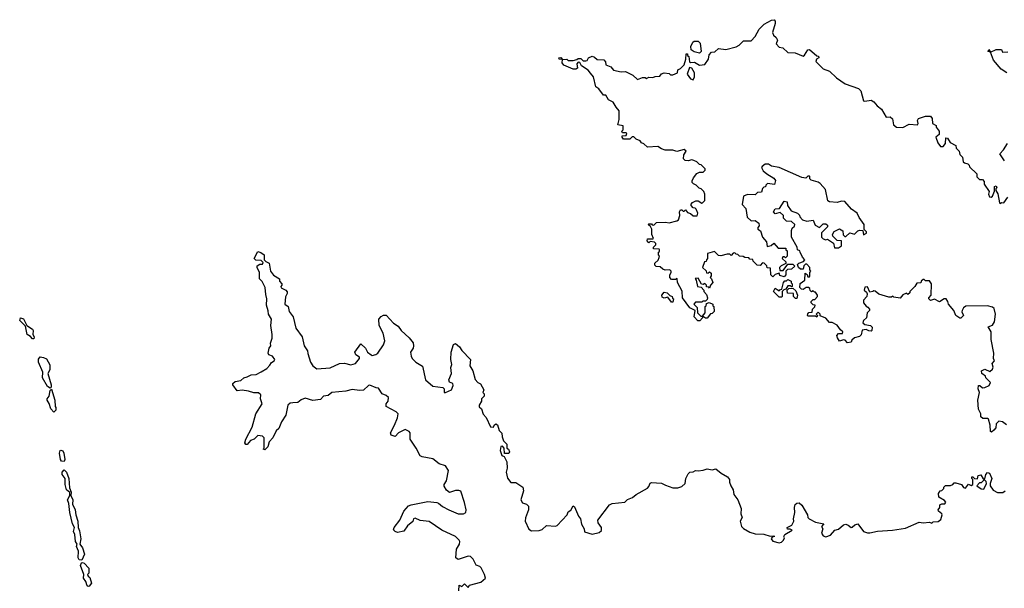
# Model space of a CAD drawing. Extents: x 2293878 to 2522763, y 823964 to 1006972.
# Tile 394 of 407: x 2457334 to 2465128, y 902974 to 907476. Entities that reach past the tile are written whole.
import ezdxf

# ---------------------------------------------------------------- set-up
doc = ezdxf.new("R2010")
doc.units = 0

msp = doc.modelspace()

# ---------------------------------------------------------------- linework, layer by layer
at = {"layer": '0CON20XD'}
for points in [[(2461853, 907053), (2461835, 907077.5), (2461781.7, 907111.7), (2461767, 907137), (2461755, 907140), (2461743, 907127), (2461748.3, 907091.7), (2461736.4, 907083.6), (2461715, 907083.3), (2461642.5, 907115), (2461627.5, 907135), (2461630, 907160), (2461605, 907162.5), (2461602.5, 907175), (2461617, 907177), (2461630, 907160), (2461665, 907162.5), (2461675, 907152.5), (2461715, 907152.5), (2461745, 907160), (2461755, 907170), (2461775, 907170), (2461795, 907150), (2461815, 907150), (2461826.4, 907153.6), (2461837, 907173), (2461865, 907187.5), (2461885, 907180), (2461905, 907160), (2461958.3, 907158.3), (2461971.7, 907141.7), (2461975, 907120), (2462013, 907103), (2462035, 907077.5), (2462095, 907063.3), (2462130, 907065), (2462188.3, 907038.3), (2462225, 907002.5), (2462265, 907017.5), (2462285, 907017.5), (2462295, 907010), (2462315, 907020), (2462345, 907017.5), (2462365, 907027.5), (2462401.7, 907028.3), (2462413.6, 907046.4), (2462435, 907056.7), (2462475, 907050), (2462485, 907040), (2462505, 907040), (2462540, 907055), (2462545, 907080), (2462565, 907090), (2462595, 907120), (2462607.5, 907165), (2462610, 907205), (2462620, 907205), (2462621.7, 907191.7), (2462630, 907185), (2462635, 907142.5), (2462645, 907137.5), (2462675, 907140), (2462715, 907117.5), (2462758.8, 907121.2), (2462787.5, 907165), (2462791.7, 907198.3), (2462811.7, 907218.3), (2462837, 907223), (2462865, 907247.5), (2462925, 907240), (2463005, 907262.5), (2463030, 907275), (2463065, 907310), (2463125, 907310), (2463155, 907343.8), (2463188.9, 907401.1), (2463227.9, 907442.1), (2463285, 907473.3), (2463306.2, 907476.2), (2463313.8, 907463.8), (2463314, 907445), (2463292.5, 907375), (2463300, 907355), (2463322.5, 907335), (2463332.5, 907315), (2463322.5, 907285), (2463345, 907260), (2463375, 907252.5), (2463415, 907217.5), (2463472.7, 907212.7), (2463535, 907187.5), (2463547.5, 907195), (2463571.7, 907238.3), (2463585, 907240), (2463645, 907190), (2463658.3, 907188.3), (2463660, 907175), (2463642.5, 907165), (2463637.5, 907145), (2463695, 907087.5), (2463745, 907067.5), (2463800, 907015), (2463869.3, 906969.3), (2463975, 906932.5), (2463991.7, 906911.7), (2464013.6, 906833.6), (2464025, 906830), (2464075, 906840), (2464096.4, 906826.4), (2464122.5, 906795), (2464157.3, 906767.3), (2464193.6, 906703.6), (2464225, 906707.5), (2464242.5, 906692.5), (2464250, 906645), (2464274.1, 906624.1), (2464325, 906623.3), (2464375, 906650), (2464440, 906645), (2464446.7, 906655), (2464440.7, 906679.3), (2464450, 906695), (2464505, 906713.3), (2464545, 906712.5), (2464557.5, 906695), (2464560, 906655), (2464588.3, 906638.3), (2464590, 906625), (2464612.5, 906595), (2464612.5, 906567.5), (2464587.5, 906545), (2464601.7, 906501.7), (2464623.3, 906473.3), (2464645, 906473.3), (2464663.3, 906495), (2464665, 906540), (2464678.3, 906538.3), (2464700, 906505), (2464745, 906480), (2464748.3, 906458.3), (2464770, 906435), (2464775, 906410), (2464797, 906387), (2464801.7, 906351.7), (2464812.5, 906342.5), (2464840, 906335), (2464850, 906325), (2464851.7, 906311.7), (2464910, 906255), (2464911.7, 906231.7), (2464931.7, 906211.7), (2464955, 906210), (2464970, 906195), (2464970, 906175), (2465007.5, 906115), (2465002.5, 906095), (2465010, 906075), (2465025, 906070), (2465035, 906080), (2465051.7, 906118.3), (2465050, 906155), (2465065, 906160), (2465070, 906145), (2465061.7, 906138.3), (2465060, 906125), (2465076.4, 906096.4), (2465090, 906025), (2465095, 906020), (2465105, 906030), (2465125, 906027.5), (2465155, 906070)], [(2462715, 907212.5), (2462672.3, 907222.3), (2462648.8, 907238.8), (2462648, 907265), (2462662.7, 907297.3), (2462674.1, 907305.9), (2462705, 907306.7), (2462721.7, 907291.7), (2462727.5, 907225), (2462715, 907212.5)], [(2465147.5, 907055), (2465104.3, 907084.3), (2465042.5, 907155), (2465020, 907220), (2465000, 907225), (2465005, 907240), (2465020, 907220), (2465065, 907240), (2465105, 907240), (2465115, 907220), (2465155, 907222.5)], [(2462665, 907000), (2462676.4, 907023.6), (2462676.4, 907056.4), (2462655, 907092.5), (2462635, 907097.5), (2462616.7, 907045), (2462645, 907007.5), (2462665, 907000)], [(2464380, 905315), (2464365, 905300), (2464355, 905310), (2464325, 905297.5), (2464305, 905272.5), (2464255, 905280), (2464245, 905287.5), (2464235, 905280), (2464215, 905280), (2464135, 905302.5), (2464105, 905327.5), (2464095, 905330), (2464087, 905323), (2464065, 905320), (2464045, 905360), (2464025, 905357.5), (2464020, 905335), (2464038.3, 905318.3), (2464042.5, 905305), (2464040, 905285), (2464013, 905257), (2464012.5, 905235), (2464035, 905207.5), (2464049.3, 905199.3), (2464060, 905185), (2464060, 905175), (2464042.5, 905155), (2464037.5, 905115), (2464012.5, 905095), (2464007.5, 905075), (2464025, 905062.5), (2464070, 905055), (2464081.7, 905041.7), (2464080, 905015), (2464075, 905010), (2464055, 905012.5), (2464035, 905022.5), (2464003, 905017), (2463995, 904980), (2463981.7, 904968.3), (2463941.7, 904958.3), (2463921.7, 904938.3), (2463917, 904923), (2463888.3, 904918.3), (2463868.3, 904938.3), (2463855, 904942.5), (2463825, 904930), (2463806.7, 904956.7), (2463802.5, 904975), (2463815, 904992.5), (2463847, 904993), (2463850, 905005), (2463830.7, 905020.7), (2463805, 905057.5), (2463765, 905080), (2463745, 905080), (2463715, 905112.5), (2463671.7, 905131.7), (2463670, 905145), (2463655, 905160), (2463640, 905145), (2463650, 905135), (2463645, 905120), (2463635, 905130), (2463575, 905130), (2463570, 905135), (2463571.7, 905148.3), (2463581.7, 905158.3), (2463608.3, 905161.7), (2463610, 905185), (2463628.3, 905201.7), (2463630, 905215), (2463615, 905220), (2463600, 905235), (2463600, 905245), (2463615, 905260), (2463628.3, 905261.7), (2463650, 905285), (2463650, 905295), (2463635, 905320), (2463625, 905320), (2463615, 905330), (2463601.7, 905321.7), (2463591.7, 905331.7), (2463588.3, 905348.3), (2463577, 905357), (2463560, 905355), (2463535, 905340), (2463521.7, 905341.7), (2463510, 905355), (2463511.7, 905388.3), (2463550, 905415), (2463551.7, 905468.3), (2463568.3, 905458.3), (2463571.7, 905441.7), (2463585, 905440), (2463590, 905445), (2463590, 905475), (2463597.5, 905485), (2463590, 905495), (2463590, 905515), (2463565, 905540), (2463555, 905540), (2463541.7, 905528.3), (2463535, 905500), (2463515, 905500), (2463500, 905515), (2463491.7, 905538.3), (2463501.7, 905548.3), (2463538.3, 905561.7), (2463550, 905575), (2463530, 905595), (2463512.5, 905635), (2463510, 905645), (2463490, 905655), (2463487.5, 905675), (2463443.3, 905755), (2463443, 905807), (2463450, 905825), (2463468.3, 905841.7), (2463470, 905855), (2463445, 905877.5), (2463405, 905880), (2463380, 905905), (2463380, 905925), (2463355, 905950), (2463315, 905940), (2463300, 905955), (2463315, 905980), (2463348.3, 905981.7), (2463385, 906040), (2463410, 906035), (2463412.5, 906005), (2463441.7, 905961.7), (2463490, 905945), (2463508.3, 905928.3), (2463510, 905915), (2463531.7, 905891.7), (2463565, 905880), (2463615, 905890), (2463630.7, 905850.7), (2463665, 905830), (2463695, 905860), (2463715, 905860), (2463728.3, 905848.3), (2463730, 905835), (2463681.7, 905788.3), (2463680, 905755), (2463695, 905740), (2463715, 905732.5), (2463727.5, 905737.5), (2463776.7, 905706.7), (2463785, 905670), (2463815, 905670), (2463840, 905685), (2463840, 905725), (2463805, 905727.5), (2463771.7, 905761.7), (2463767.5, 905775), (2463781.7, 905798.3), (2463825, 905820), (2463850, 905805), (2463853.6, 905773.6), (2463865, 905760), (2463875, 905760), (2463905, 905787.5), (2463941.7, 905778.3), (2463970, 905805), (2463985, 905810), (2464008.3, 905808.3), (2464013, 905773), (2464037.5, 905785), (2464037, 905797), (2464020, 905815), (2464020, 905855), (2463979.6, 905909.5), (2463962.5, 905945), (2463917.5, 905975), (2463865, 906036.2), (2463840.4, 906039.5), (2463805, 906028.8), (2463745, 906033.8), (2463732, 906042), (2463711.7, 906131.7), (2463671.7, 906178.3), (2463655, 906190), (2463600, 906205), (2463590, 906215), (2463590, 906235), (2463585, 906237.5), (2463573, 906237), (2463557.5, 906222.5), (2463525, 906227.5), (2463346.4, 906306.4), (2463285, 906317.5), (2463261.7, 906331.7), (2463235, 906332.5), (2463212.5, 906315), (2463206.7, 906305), (2463220.7, 906280.7), (2463247.5, 906255), (2463305, 906222.5), (2463317, 906203), (2463308.3, 906171.7), (2463255, 906180), (2463240, 906165), (2463238.3, 906151.7), (2463225, 906150), (2463215, 906140), (2463205, 906110), (2463175, 906107.5), (2463155, 906090), (2463095, 906092.5), (2463065, 906080), (2463053, 906013), (2463081.7, 905981.7), (2463093.6, 905913.6), (2463125, 905882.5), (2463157, 905887), (2463186.1, 905866.1), (2463187.5, 905845), (2463178.3, 905831.7), (2463178.3, 905818.3), (2463197.5, 905805), (2463213.3, 905753.3), (2463247, 905717), (2463251.7, 905681.7), (2463281.7, 905688.3), (2463305, 905707.5), (2463338.3, 905668.3), (2463398.3, 905668.3), (2463400, 905655), (2463410, 905645), (2463410, 905605), (2463395, 905590), (2463388.3, 905598.3), (2463375, 905600), (2463370, 905585), (2463398.3, 905558.3), (2463400, 905545), (2463361.7, 905528.3), (2463350, 905515), (2463351.7, 905491.7), (2463378.3, 905491.7), (2463415, 905540), (2463455, 905540), (2463470, 905525), (2463445, 905500), (2463411.7, 905498.3), (2463400, 905485), (2463400, 905455), (2463385, 905440), (2463351.7, 905451.7), (2463345, 905470), (2463315, 905460), (2463295, 905440), (2463280, 905455), (2463278.3, 905508.3), (2463251.7, 905511.7), (2463248.3, 905528.3), (2463228.3, 905548.3), (2463215, 905550), (2463195, 905530), (2463173, 905533), (2463140, 905565), (2463138.3, 905578.3), (2463115, 905580), (2463105, 905590), (2463073, 905593), (2463061.7, 905601.7), (2463033, 905603), (2463018.3, 905618.3), (2463005, 905620), (2462995, 905630), (2462981.7, 905628.3), (2462965, 905610), (2462955, 905620), (2462935, 905620), (2462885, 905607.5), (2462865, 905610), (2462835, 905640), (2462780, 905625), (2462780, 905585), (2462770, 905575), (2462768.3, 905561.7), (2462755, 905560), (2462740, 905515), (2462768.3, 905488.3), (2462771.7, 905471.7), (2462785, 905470), (2462795, 905480), (2462808.3, 905468.3), (2462808.3, 905448.3), (2462800, 905435), (2462810, 905425), (2462820, 905395), (2462802.5, 905375), (2462795, 905350), (2462788.3, 905358.3), (2462771.7, 905361.7), (2462770, 905375), (2462758.3, 905388.3), (2462745, 905380), (2462731.7, 905381.7), (2462705, 905430), (2462681.7, 905428.3), (2462690, 905415), (2462700, 905365), (2462728.3, 905358.3), (2462750, 905335), (2462750, 905325), (2462771.7, 905301.7), (2462777.5, 905275), (2462775, 905260), (2462761.7, 905248.3), (2462743, 905247), (2462735, 905240), (2462685, 905240), (2462670, 905225), (2462697, 905197), (2462700, 905155), (2462725, 905130), (2462740, 905130), (2462760, 905155), (2462760, 905205), (2462768.3, 905211.7), (2462771.7, 905228.3), (2462793, 905237), (2462820, 905225), (2462821.7, 905211.7), (2462830, 905205), (2462832.5, 905165), (2462815, 905150), (2462801.7, 905148.3), (2462777, 905113), (2462763, 905113), (2462740, 905130), (2462740, 905115), (2462717, 905093), (2462703, 905093), (2462672.5, 905125), (2462680, 905175), (2462640, 905195), (2462580, 905275), (2462577.5, 905327.5), (2462540, 905395), (2462538.3, 905428.3), (2462525, 905420), (2462495, 905420), (2462480, 905435), (2462480, 905455), (2462490, 905475), (2462490, 905485), (2462480, 905495), (2462443, 905493), (2462425, 905500), (2462405, 905520), (2462373, 905523), (2462361.7, 905531.7), (2462361.7, 905548.3), (2462388.3, 905571.7), (2462397, 905593), (2462400, 905605), (2462390, 905615), (2462390, 905635), (2462398.3, 905641.7), (2462400, 905655), (2462395, 905660), (2462351.7, 905661.7), (2462350, 905675), (2462370, 905695), (2462370, 905705), (2462360, 905715), (2462325, 905720), (2462315, 905710), (2462300, 905725), (2462305, 905740), (2462345, 905740), (2462350, 905745), (2462337.5, 905775), (2462337, 905817), (2462328.3, 905838.3), (2462315, 905850), (2462310, 905855), (2462315, 905860), (2462335, 905860), (2462341.7, 905851.7), (2462355, 905850), (2462375, 905870), (2462445, 905873.3), (2462475, 905866.7), (2462537, 905883), (2462548.3, 905891.7), (2462560, 905925), (2462557.5, 905955), (2462565, 905970), (2462575, 905970), (2462585, 905960), (2462595, 905960), (2462605, 905970), (2462620.7, 905950.7), (2462645, 905942.5), (2462665, 905922.5), (2462695.9, 905924.1), (2462703.3, 905945), (2462690, 905975), (2462680, 905985), (2462665, 905987.5), (2462650, 906005), (2462650, 906015), (2462660.7, 906029.3), (2462687, 906043), (2462705, 906042.5), (2462733, 906023), (2462740, 906025), (2462757.5, 906045), (2462757.5, 906095), (2462750, 906115), (2462728.3, 906138.3), (2462711.7, 906141.7), (2462690, 906165), (2462667, 906177), (2462658.3, 906188.3), (2462658.3, 906201.7), (2462667.5, 906225), (2462695, 906257.5), (2462715, 906270), (2462745, 906270), (2462760, 906285), (2462760, 906295), (2462728.3, 906328.3), (2462715, 906330), (2462695, 906350), (2462671.7, 906361.7), (2462655, 906367.5), (2462625, 906360), (2462601.7, 906361.7), (2462590, 906375), (2462592.5, 906405), (2462610, 906435), (2462595, 906447.5), (2462537, 906433), (2462505, 906442.5), (2462443.9, 906443.9), (2462415, 906452.5), (2462385, 906472.5), (2462305, 906468), (2462275, 906492.5), (2462255, 906500), (2462246.4, 906516.4), (2462215, 906530), (2462195, 906550), (2462181.7, 906548.3), (2462165, 906530), (2462115, 906530), (2462102.5, 906545), (2462103, 906557), (2462135, 906560), (2462140, 906575), (2462135, 906580), (2462105, 906580), (2462100, 906595), (2462110, 906605), (2462110, 906635), (2462070, 906645), (2462080, 906685), (2462080, 906755), (2462055, 906782.5), (2462033, 906823), (2461995, 906842.5), (2461975, 906877.5), (2461955, 906880), (2461919.3, 906929.3), (2461893.6, 906943.6), (2461877.5, 907025), (2461853, 907053)], [(2465129.6, 906359.5), (2465092.5, 906415), (2465122.5, 906445), (2465152.5, 906495)], [(2459495, 904443.3), (2459475, 904440), (2459457.5, 904425), (2459440, 904345), (2459406.4, 904293.6), (2459385, 904240), (2459365, 904220), (2459337.5, 904165), (2459310, 904135), (2459297.5, 904095), (2459275, 904070), (2459262.5, 904075), (2459270, 904085), (2459270, 904165), (2459255, 904180), (2459220, 904185), (2459190, 904155), (2459160, 904145), (2459135, 904112.5), (2459123.3, 904113.3), (2459117, 904127), (2459123.3, 904155), (2459175, 904250), (2459203.3, 904355), (2459253.3, 904435), (2459238.8, 904475), (2459242.5, 904505), (2459225, 904522.5), (2459187, 904523), (2459146.1, 904536.1), (2459095, 904542.5), (2459055, 904537.5), (2459020, 904585), (2459020, 904595), (2459038.3, 904611.7), (2459085, 904620), (2459108.3, 904641.7), (2459135, 904647.5), (2459165, 904663.3), (2459205, 904667.5), (2459245, 904687.5), (2459290, 904715), (2459315, 904740), (2459327, 904763), (2459347.5, 904775), (2459352.5, 904785), (2459335, 904812.5), (2459305, 904822.5), (2459300, 904835), (2459310, 904875), (2459322.5, 904895), (2459320, 904915), (2459332.5, 904955), (2459332.5, 904985), (2459322.5, 905055), (2459327.5, 905105), (2459302.5, 905145), (2459301.7, 905171.7), (2459287, 905217), (2459290, 905265), (2459281.7, 905301.7), (2459277.5, 905355), (2459253.6, 905403.6), (2459232.5, 905425), (2459232.5, 905475), (2459212.5, 905515), (2459213.6, 905526.4), (2459235, 905540), (2459255, 905540), (2459260, 905555), (2459245, 905570), (2459203, 905573), (2459190, 905585), (2459218.3, 905641.7), (2459243.6, 905633.6), (2459270, 905615), (2459270, 905575), (2459281.7, 905561.7), (2459308.3, 905548.3), (2459320, 905485), (2459343.6, 905453.6), (2459390, 905425), (2459390, 905405), (2459410, 905385), (2459410, 905375), (2459400, 905365), (2459403.6, 905353.6), (2459440, 905335), (2459451.7, 905321.7), (2459451.7, 905308.3), (2459437, 905283), (2459433.3, 905225), (2459460, 905205), (2459466.7, 905166.7), (2459500, 905125), (2459520, 905035), (2459570, 904965), (2459586.7, 904895), (2459613.3, 904855), (2459613.9, 904833.9), (2459636.2, 904765), (2459655, 904736.2), (2459685, 904712), (2459790.3, 904719.7), (2459866, 904754), (2459905.7, 904755.7), (2459955, 904743.3), (2459993.3, 904755), (2460022.5, 904795), (2460022.5, 904805), (2459995, 904822.5), (2459986.7, 904845), (2460035, 904910), (2460072.5, 904875), (2460087.5, 904845), (2460115, 904822.5), (2460125, 904817.5), (2460154.1, 904825.9), (2460170, 904835), (2460215, 904902.5), (2460223.8, 904935), (2460210, 904995), (2460180, 905055), (2460177.5, 905105), (2460195, 905127.5), (2460215, 905137.5), (2460235, 905137.5), (2460292.3, 905072.3), (2460329.3, 905049.3), (2460352.5, 905015), (2460416.4, 904956.4), (2460448.3, 904918.3), (2460452.5, 904895), (2460447.5, 904875), (2460427.5, 904845), (2460433, 904813), (2460440, 904795), (2460470, 904765), (2460523.6, 904733.6), (2460546.7, 904625), (2460604.3, 904574.3), (2460683.6, 904563.6), (2460693, 904553), (2460693.3, 904525), (2460703.8, 904523.8), (2460753.3, 904545), (2460765, 904580), (2460763.3, 904595), (2460736.7, 904606.7), (2460732, 904625), (2460752.5, 904675), (2460746.7, 904723.3), (2460753.6, 904746.4), (2460746.2, 904785), (2460750, 904845), (2460767.5, 904905), (2460785, 904913.3), (2460816.7, 904885), (2460835, 904857.5), (2460903.3, 904785), (2460896, 904735), (2460920, 904695), (2460938.3, 904628.3), (2460960, 904605), (2460983, 904593), (2461007, 904547), (2461000, 904525), (2461010, 904515), (2461010, 904495), (2460990, 904475), (2460990, 904455), (2460970, 904425), (2460971.7, 904411.7), (2460990, 904395), (2461003, 904353), (2461027, 904327), (2461061.7, 904251.7), (2461085, 904250), (2461090, 904265), (2461103, 904277), (2461115, 904270), (2461130, 904225), (2461151.7, 904201.7), (2461152.5, 904175), (2461163, 904143), (2461190, 904115), (2461190, 904085), (2461202.5, 904075), (2461212.5, 904055), (2461205, 904042.5), (2461171.7, 904041.7), (2461170, 904085), (2461155, 904100), (2461141.7, 904098.3), (2461137.5, 904065), (2461150, 904025), (2461168.3, 904018.3), (2461191.2, 903975), (2461193.8, 903925), (2461183.8, 903895), (2461196.4, 903846.4), (2461223, 903813), (2461261.7, 903811.7), (2461316.2, 903776.2), (2461323.3, 903745), (2461302, 903675), (2461315, 903652), (2461345, 903640), (2461360.8, 903625), (2461361.9, 903595), (2461338.8, 903531.2), (2461335.4, 903505.4), (2461365, 903442), (2461385, 903430), (2461445, 903432.5), (2461468.7, 903441.3), (2461505, 903471.2), (2461575, 903467.5), (2461588.3, 903471.7), (2461666.7, 903555), (2461675, 903580), (2461696.4, 903593.6), (2461715, 903627.5), (2461725, 903620), (2461756.4, 903546.4), (2461773.9, 903523.9), (2461781.2, 903481.2), (2461802.5, 903445), (2461805, 903422.5), (2461865, 903402), (2461920, 903415), (2461938.3, 903431.7), (2461940, 903455), (2461914.1, 903494.1), (2461911.2, 903515), (2462004.1, 903635.9), (2462023.9, 903646.1), (2462125, 903657.5), (2462145, 903677.5), (2462186.1, 903693.9), (2462213.9, 903716.1), (2462303, 903767), (2462315, 903780), (2462325, 903807.5), (2462335, 903812.5), (2462415, 903807.5), (2462445, 903790), (2462505, 903770), (2462545, 903768.8), (2462575, 903780), (2462602.5, 903805), (2462606.7, 903845), (2462625, 903880), (2462640, 903895), (2462665, 903897.5), (2462685, 903907.5), (2462705, 903903.3), (2462745, 903910), (2462775, 903920), (2462815, 903912.5), (2462845, 903920), (2462887.5, 903885), (2462936.1, 903856.1), (2462952.5, 903835), (2462953.6, 903813.6), (2462962.5, 903785), (2462982.5, 903755), (2462988.3, 903718.3), (2463020, 903675), (2463046, 903605), (2463043.3, 903565), (2463052.5, 903535), (2463036.2, 903505), (2463048, 903465), (2463065, 903448), (2463115, 903419.2), (2463155.8, 903405.8), (2463225, 903403.8), (2463275, 903387.5), (2463305, 903390), (2463310, 903385), (2463290, 903380), (2463283, 903367), (2463295, 903347.5), (2463345, 903333.3), (2463365, 903340), (2463380, 903355), (2463387.5, 903375), (2463382.5, 903385), (2463390.7, 903399.3), (2463450, 903435), (2463433, 903443), (2463413.3, 903443.3), (2463410, 903455), (2463446, 903474), (2463462.5, 903505), (2463460, 903525), (2463470, 903575), (2463467.5, 903615), (2463473, 903637), (2463485, 903647.5), (2463505, 903650), (2463525, 903633.3), (2463570, 903555), (2463573.9, 903533.9), (2463583.9, 903523.9), (2463635, 903497.5), (2463700, 903485), (2463680, 903465), (2463692.5, 903445), (2463682.3, 903412.3), (2463695, 903390), (2463715, 903382.5), (2463753.6, 903396.4), (2463786.4, 903433.6), (2463815, 903443.3), (2463855, 903477.5), (2463875, 903481.4), (2463893.3, 903475), (2463915, 903456.7), (2463925, 903457.5), (2463945, 903477.5), (2463970, 903485), (2464013.9, 903423.9), (2464045, 903413.3), (2464063.6, 903413.6), (2464123.9, 903426.1), (2464243.6, 903433.6), (2464345, 903451.2), (2464455, 903497.5), (2464485, 903492.5), (2464535, 903497.5), (2464555, 903490), (2464565, 903500), (2464605, 903502.5), (2464625, 903520), (2464636.7, 903555), (2464633.3, 903565), (2464606.2, 903585), (2464603.8, 903595), (2464617.5, 903615), (2464617.5, 903635), (2464635, 903643.3), (2464657, 903643), (2464666.4, 903656.4), (2464655, 903670), (2464610, 903695), (2464607.5, 903725), (2464620, 903745), (2464635, 903750), (2464650, 903765), (2464650, 903775), (2464661.7, 903788.3), (2464701.7, 903788.3), (2464720, 903795), (2464731.7, 903808.3), (2464745, 903810), (2464790, 903795), (2464805, 903772.5), (2464821.7, 903768.3), (2464845, 903800), (2464865, 903787.5), (2464880, 903795), (2464880, 903835), (2464870, 903845), (2464871.7, 903858.3), (2464878.3, 903858.3), (2464892.5, 903842.5), (2464915, 903840), (2464921.7, 903868.3), (2464941.7, 903871.7), (2464961.7, 903841.7), (2464975, 903840), (2464982.5, 903875), (2464995, 903890), (2465010, 903885), (2465030, 903845), (2465016.7, 903805), (2465016.7, 903785), (2465040.7, 903750.7), (2465074.1, 903734.1), (2465115.9, 903734.1), (2465136.2, 903745)], [(2463365, 905280), (2463345, 905280), (2463300, 905325), (2463315, 905350), (2463345, 905330), (2463351.7, 905338.3), (2463368.3, 905341.7), (2463380, 905395), (2463391.7, 905408.3), (2463405, 905410), (2463415, 905420), (2463440, 905405), (2463441.7, 905391.7), (2463450, 905385), (2463450, 905365), (2463445, 905360), (2463435, 905370), (2463415, 905370), (2463398.3, 905341.7), (2463381.7, 905338.3), (2463370, 905325), (2463370, 905285), (2463365, 905280)], [(2463485, 905270), (2463475, 905270), (2463460, 905285), (2463458.3, 905308.3), (2463411.7, 905311.7), (2463410, 905335), (2463421.7, 905348.3), (2463455, 905350), (2463478.3, 905328.3), (2463490, 905295), (2463485, 905270)], [(2465145, 904267.5), (2465115, 904292.5), (2465085, 904297.5), (2465063, 904277), (2465060, 904245), (2465045, 904227.5), (2465028.3, 904211.7), (2465020, 904215), (2465016.4, 904266.4), (2465003, 904313), (2464995, 904320), (2464958.3, 904318.3), (2464943, 904333), (2464942.5, 904355), (2464923.9, 904393.9), (2464920, 904465), (2464932.5, 904525), (2464921.2, 904555), (2464925, 904580), (2464935, 904580), (2464955, 904562.5), (2464975, 904563.3), (2465009.3, 904580.7), (2465020, 904605), (2464981.7, 904641.7), (2464980, 904655), (2464950, 904675), (2464947.5, 904695), (2464975, 904710), (2465015, 904690), (2465035, 904710), (2465040, 904725), (2465032.5, 904755), (2465050, 904775), (2465042.5, 904795), (2465046.7, 904835), (2465023.3, 904945), (2465023.3, 905005), (2465000, 905045), (2465035, 905058.8), (2465051.9, 905085), (2465059.1, 905145), (2465048.6, 905188.5), (2465035, 905199.5), (2464995, 905209.6), (2464825, 905208.5), (2464804.6, 905195.4), (2464794.2, 905175), (2464792.9, 905162.9), (2464806.2, 905135), (2464785, 905113.8), (2464775, 905112.5), (2464743.8, 905133.8), (2464727.5, 905175), (2464687.5, 905225), (2464682.5, 905245), (2464667, 905267), (2464653, 905267), (2464615, 905242.5), (2464575, 905262.5), (2464545, 905252.5), (2464530, 905265), (2464530, 905275), (2464550, 905295), (2464552.5, 905385), (2464535, 905407.5), (2464505, 905410), (2464495, 905420), (2464485, 905420), (2464470, 905405), (2464468.3, 905391.7), (2464435, 905390), (2464420, 905365), (2464380, 905325), (2464380, 905315)], [(2462505, 905240), (2462495, 905240), (2462465, 905280), (2462435, 905272.5), (2462420.7, 905280.7), (2462417.5, 905295), (2462435, 905320), (2462460, 905315), (2462481.7, 905291.7), (2462500, 905285), (2462501.7, 905271.7), (2462510, 905265), (2462505, 905240)], [(2457445, 904950), (2457435, 904950), (2457419.3, 904969.3), (2457393.3, 904985), (2457379.3, 905049.3), (2457333.8, 905095), (2457340, 905115), (2457365, 905107.5), (2457390, 905055), (2457435.8, 905025.8), (2457441.2, 905015), (2457437.5, 904985), (2457447.5, 904965), (2457445, 904950)], [(2457575, 904560), (2457555, 904572.5), (2457515, 904640), (2457516.7, 904685), (2457482.5, 904765), (2457482.5, 904787.5), (2457495, 904807.5), (2457522.3, 904802.3), (2457545, 904790), (2457572.5, 904745), (2457572.5, 904705), (2457556.7, 904675), (2457583.6, 904586.4), (2457582.5, 904567.5), (2457575, 904560)], [(2460810, 902955), (2460811.7, 902998.3), (2460835, 902990), (2460855, 903010), (2460885, 902980), (2460895, 903000), (2460985, 903022.5), (2461020, 903055), (2461013.3, 903085), (2460986.1, 903136.1), (2460976.1, 903146.1), (2460947, 903157), (2460922.5, 903205), (2460902.5, 903225), (2460885, 903228.8), (2460805, 903203.3), (2460787.5, 903215), (2460791.2, 903285), (2460815.7, 903324.3), (2460818.8, 903345), (2460813.8, 903355), (2460783.3, 903385), (2460675, 903434), (2460575, 903503.8), (2460505, 903512), (2460465, 903529.2), (2460450, 903525), (2460446.1, 903503.9), (2460405, 903470), (2460375, 903426.7), (2460325, 903416.7), (2460305, 903423.3), (2460293, 903437), (2460297.5, 903455), (2460343.3, 903515), (2460373.9, 903586.1), (2460412.3, 903627.7), (2460433.9, 903636.1), (2460565, 903661.2), (2460635, 903654), (2460649.7, 903649.7), (2460681.3, 903621.3), (2460730, 903595), (2460805, 903564.3), (2460845.8, 903564.2), (2460865.8, 903574.2), (2460867.5, 903595), (2460854.3, 903654.3), (2460825, 903743.3), (2460809.6, 903749.5), (2460785, 903748), (2460735, 903733.3), (2460712.7, 903752.7), (2460694.1, 903784.1), (2460693.3, 903795), (2460713.8, 903826.2), (2460727.5, 903907.5), (2460703.8, 903945), (2460655, 903960), (2460605, 904000.8), (2460520, 904015), (2460502.9, 904022.9), (2460473.3, 904085), (2460424, 904154), (2460426.2, 904205), (2460417.5, 904215), (2460385, 904232), (2460333.3, 904205), (2460305, 904177.5), (2460275, 904187.5), (2460268.8, 904205), (2460302, 904265), (2460325.7, 904324.3), (2460329.2, 904355), (2460315, 904372), (2460234.2, 904414.2), (2460233.8, 904435), (2460250, 904455), (2460253.9, 904483.9), (2460235, 904501.2), (2460202.5, 904515), (2460175, 904560), (2460155, 904562), (2460105, 904582), (2460095, 904580), (2460055, 904542), (2460025, 904540), (2459965, 904548.1), (2459915, 904534.2), (2459805, 904526), (2459775, 904501.2), (2459737.5, 904495), (2459715, 904468.8), (2459655, 904461.2), (2459595, 904478.8), (2459562.5, 904467.5), (2459535, 904446.7), (2459495, 904443.3)], [(2457605, 904370), (2457581.2, 904395), (2457567.7, 904437.7), (2457550, 904465), (2457550, 904475), (2457567.5, 904495), (2457575, 904540), (2457585, 904550), (2457613, 904463), (2457613.3, 904415), (2457620, 904405), (2457620, 904385), (2457605, 904370)], [(2457685, 903977.5), (2457665, 903980), (2457656.2, 903995), (2457648.8, 904045), (2457653.8, 904066.2), (2457660.7, 904069.3), (2457675, 904062.5), (2457683.8, 904045), (2457691.2, 903995), (2457685, 903977.5)], [(2457825, 903197.5), (2457805, 903200), (2457795.8, 903215), (2457798.3, 903268.3), (2457783.8, 903305), (2457790, 903325), (2457774.3, 903344.3), (2457769.3, 903399.3), (2457758.8, 903425), (2457767.5, 903455), (2457752, 903485), (2457730, 903575), (2457723.3, 903645), (2457712, 903675), (2457731.7, 903708.3), (2457731.7, 903731.7), (2457704, 903755), (2457693.8, 903795), (2457692.5, 903845), (2457668.8, 903875), (2457670, 903895), (2457685, 903912.5), (2457703.8, 903895), (2457722.5, 903845), (2457729.3, 903769.3), (2457740, 903735), (2457738.3, 903708.3), (2457754, 903675), (2457750.7, 903640.7), (2457773.3, 903595), (2457777, 903557), (2457793.8, 903505), (2457797.5, 903455), (2457808.3, 903428.3), (2457816.7, 903365), (2457810, 903325), (2457830, 903295), (2457846.7, 903245), (2457825, 903197.5)], [(2464965, 903760), (2464986.7, 903805), (2464985, 903820), (2464975, 903830), (2464965, 903830), (2464945, 903810), (2464931.7, 903808.3), (2464910, 903785), (2464945, 903762.5), (2464965, 903760)], [(2457875, 902988.9), (2457867.1, 902995), (2457858.6, 903028.6), (2457839.2, 903055), (2457841.2, 903085), (2457816, 903155), (2457824, 903176), (2457830.7, 903179.3), (2457845, 903173.3), (2457880, 903135), (2457880, 903095), (2457870, 903085), (2457875, 903070), (2457888.8, 903058.8), (2457902, 903015), (2457885, 902991.4), (2457875, 902988.9)]]:
    msp.add_lwpolyline(points, dxfattribs=at)

doc.saveas('drawing.dxf')
